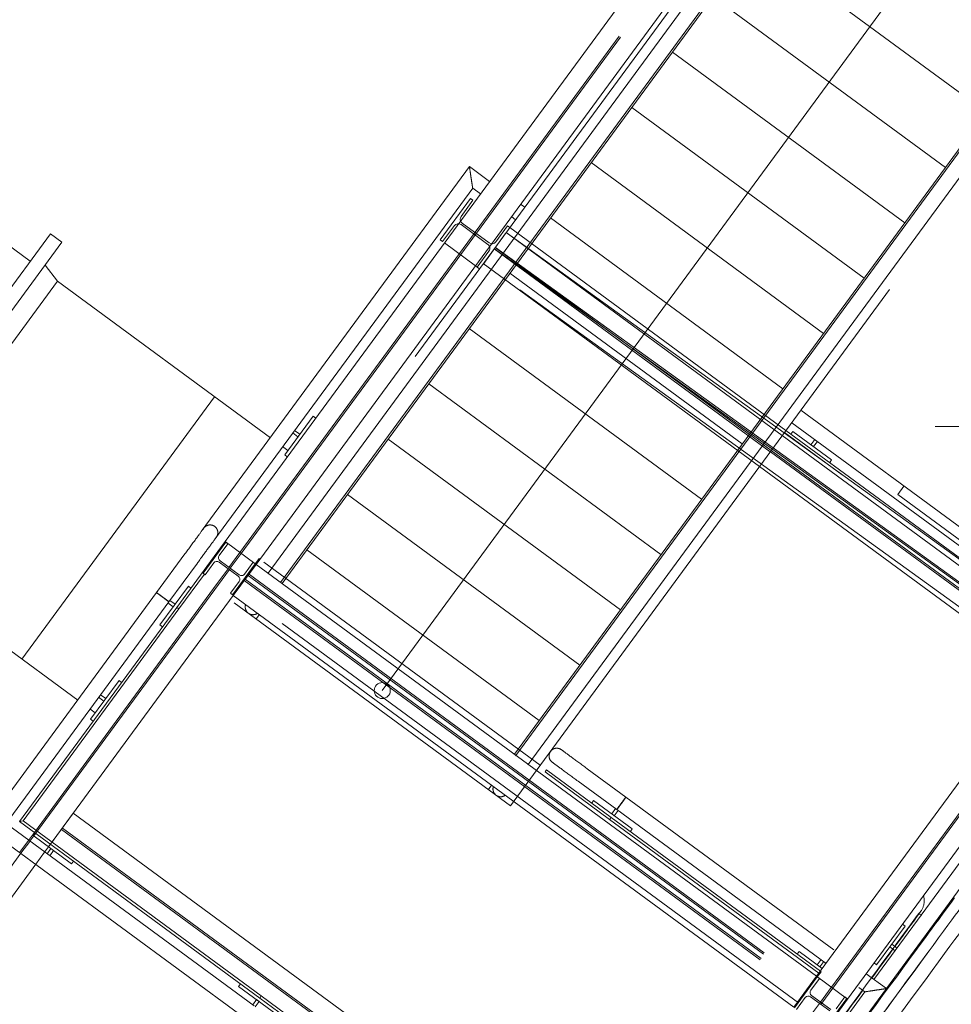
# Model space of a CAD drawing. Header units: metres. Extents: x 135583 to 135939, y 457896 to 458258.
# Tile 591 of 599: x 135743.24 to 135746.15, y 458203.13 to 458206.2. Entities that reach past the tile are written whole.
import ezdxf

# ---------------------------------------------------------------- set-up
doc = ezdxf.new("R2010")
doc.units = ezdxf.units.M
doc.linetypes.add('Hidden', pattern=[4, 2, -2])
doc.layers.add('NIEUWE INSTALLATIE', color=250, linetype='Continuous', lineweight=0)

msp = doc.modelspace()

# ---------------------------------------------------------------- linework, layer by layer
at = {"layer": 'NIEUWE INSTALLATIE'}
for p, q in [((135743.8778, 458204.5698), (135746.0962, 458207.5893)), ((135743.8778, 458204.5698), (135746.0962, 458207.5893)), ((135743.8778, 458204.5698), (135746.0962, 458207.5893)), ((135745.6423, 458206.7688), (135743.9745, 458204.4988)), ((135745.6423, 458206.7688), (135743.9745, 458204.4988)), ((135745.6423, 458206.7688), (135743.9745, 458204.4988)), ((135745.6441, 458206.6007), (135744.0559, 458204.439)), ((135745.5494, 458206.5633), (135744.0123, 458204.471)), ((135744.0512, 458204.4424), (135745.5883, 458206.5347)), ((135744.3689, 458204.1049), (135746.0863, 458206.4426)), ((135745.5287, 458206.4437), (135746.254, 458205.9108)), ((135745.4018, 458206.271), (135746.1271, 458205.7381)), ((135745.275, 458206.0983), (135746.0003, 458205.5654)), ((135744.7812, 458203.9061), (135746.3694, 458206.0678)), ((135746.3231, 458205.9949), (135744.7859, 458203.9026)), ((135744.8248, 458203.8741), (135746.362, 458205.9663)), ((135745.1481, 458205.9256), (135745.8734, 458205.3927)), ((135744.6408, 458205.7407), (135743.8068, 458204.6055)), ((135744.7039, 458205.6943), (135744.6408, 458205.7407)), ((135745.0212, 458205.7529), (135745.7465, 458205.22)), ((135743.846, 458204.5772), (135744.6511, 458205.6731)), ((135744.6511, 458205.6731), (135744.6753, 458205.6553)), ((135744.6446, 458205.6406), (135744.5499, 458205.5117)), ((135744.6152, 458205.5853), (135744.6519, 458205.6353)), ((135744.6519, 458205.6353), (135744.6446, 458205.6406)), ((135744.8135, 458205.6137), (135744.8006, 458205.6232)), ((135743.2696, 458205.4449), (135743.0955, 458205.5728)), ((135744.5572, 458205.5063), (135744.5939, 458205.5563)), ((135744.6148, 458205.5595), (135744.6986, 458205.4979)), ((135744.7022, 458205.5028), (135744.6184, 458205.5643)), ((135744.7599, 458205.5559), (135744.7232, 458205.506)), ((135744.7671, 458205.5506), (135744.7599, 458205.5559)), ((135744.772, 458205.5843), (135744.7849, 458205.5748)), ((135744.8944, 458205.5802), (135745.6196, 458205.0473)), ((135744.5499, 458205.5117), (135744.5572, 458205.5063)), ((135744.7018, 458205.477), (135744.6651, 458205.427)), ((135744.6651, 458205.427), (135744.6724, 458205.4217)), ((135744.7675, 458205.4075), (135745.4928, 458204.8747)), ((135745.7249, 458203.2128), (135747.3468, 458205.4204)), ((135745.7249, 458203.2128), (135747.3468, 458205.4204)), ((135745.7249, 458203.2128), (135747.3468, 458205.4204)), ((135743.0534, 458204.9734), (135743.3542, 458205.3827)), ((135744.0197, 458204.8938), (135743.3542, 458205.3827)), ((135747.4435, 458205.3494), (135745.8216, 458203.1417)), ((135747.4435, 458205.3494), (135745.8216, 458203.1417)), ((135747.4435, 458205.3494), (135745.8216, 458203.1417)), ((135744.6406, 458205.2348), (135745.3659, 458204.702)), ((135744.5137, 458205.0621), (135745.239, 458204.5293)), ((135746.551, 458204.3372), (135745.6758, 458204.9802)), ((135744.153, 458204.9613), (135744.0642, 458204.8404)), ((135744.161, 458204.9554), (135744.153, 458204.9613)), ((135745.6476, 458204.941), (135746.5224, 458204.2983)), ((135744.1115, 458204.9049), (135744.095, 458204.917)), ((135745.8046, 458204.7785), (135745.6247, 458204.9106)), ((135745.6294, 458204.9171), (135746.4917, 458204.2836)), ((135745.6509, 458204.9137), (135745.645, 458204.9057)), ((135745.7718, 458204.8249), (135745.6509, 458204.9137)), ((135746.0949, 458204.9293), (135746.4386, 458204.9293)), ((135744.0891, 458204.909), (135744.1056, 458204.8968)), ((135744.1056, 458204.8968), (135744.1115, 458204.9049)), ((135744.3869, 458204.8894), (135745.1122, 458204.3566)), ((135745.6176, 458204.901), (135746.4799, 458204.2675)), ((135745.6176, 458204.901), (135746.4799, 458204.2675)), ((135745.6176, 458204.901), (135746.4799, 458204.2675)), ((135745.6235, 458204.909), (135746.4905, 458204.2837)), ((135745.6235, 458204.909), (135746.4905, 458204.2837)), ((135745.6235, 458204.909), (135746.4905, 458204.2837)), ((135745.7195, 458204.8888), (135745.7073, 458204.8723)), ((135745.7154, 458204.8664), (135745.7275, 458204.8829)), ((135744.0741, 458204.8539), (135744.057, 458204.8664)), ((135745.7073, 458204.8723), (135745.7154, 458204.8664)), ((135744.0642, 458204.8404), (135744.0722, 458204.8345)), ((135745.7659, 458204.8169), (135745.7718, 458204.8249)), ((135746.4088, 458204.1707), (135745.5465, 458204.8043)), ((135746.4088, 458204.1707), (135745.5465, 458204.8043)), ((135746.4088, 458204.1707), (135745.5465, 458204.8043)), ((135744.26, 458204.7168), (135744.9853, 458204.1839)), ((135742.7527, 458204.564), (135743.4181, 458204.0751)), ((135743.7268, 458204.3643), (135743.8748, 458204.5658)), ((135743.8802, 458204.568), (135743.8092, 458204.4713)), ((135743.8597, 458204.5266), (135743.8867, 458204.5633)), ((135743.9745, 458204.4988), (135743.8778, 458204.5698)), ((135743.9745, 458204.4988), (135743.8778, 458204.5698)), ((135743.9745, 458204.4988), (135743.8778, 458204.5698)), ((135743.8867, 458204.5633), (135743.8802, 458204.568)), ((135744.1331, 458204.5441), (135744.8584, 458204.0112)), ((135743.6637, 458204.4107), (135743.7525, 458204.5316)), ((135743.9219, 458204.4661), (135743.8623, 458204.5099)), ((135743.7914, 458204.503), (135743.7026, 458204.3821)), ((135743.7914, 458204.503), (135743.7921, 458204.5038)), ((135743.8156, 458204.4666), (135743.8426, 458204.5033)), ((135743.8593, 458204.5058), (135743.919, 458204.462)), ((135743.901, 458204.4038), (135743.9721, 458204.5005)), ((135743.9035, 458204.4021), (135743.9745, 458204.4988)), ((135743.9656, 458204.5053), (135743.9387, 458204.4686)), ((135743.9721, 458204.5005), (135743.9656, 458204.5053)), ((135743.9745, 458204.4988), (135745.7249, 458203.2128)), ((135743.8132, 458204.4684), (135743.7333, 458204.3596)), ((135743.8092, 458204.4713), (135743.8156, 458204.4666)), ((135743.6743, 458204.3098), (135743.7632, 458204.4307)), ((135743.7632, 458204.4307), (135743.7712, 458204.4248)), ((135743.9215, 458204.4452), (135743.8946, 458204.4086)), ((135743.6637, 458204.4107), (135743.1265, 458203.6796)), ((135743.8946, 458204.4086), (135743.901, 458204.4038)), ((135745.6539, 458203.1161), (135743.9035, 458204.4021)), ((135743.1941, 458203.6899), (135743.7026, 458204.3821)), ((135743.7268, 458204.3643), (135743.2361, 458203.6963)), ((135743.2473, 458203.698), (135743.7333, 458204.3596)), ((135743.697, 458204.3863), (135743.7, 458204.384)), ((135743.7158, 458204.3662), (135743.6993, 458204.3784)), ((135743.7052, 458204.3864), (135743.7217, 458204.3743)), ((135743.7217, 458204.3743), (135743.7158, 458204.3662)), ((135743.7268, 458204.3643), (135743.7333, 458204.3596)), ((135743.7333, 458204.3596), (135743.7268, 458204.3643)), ((135743.9849, 458204.3423), (135743.9749, 458204.3287)), ((135743.6824, 458204.3039), (135743.6743, 458204.3098)), ((135746.6433, 458204.2095), (135745.9036, 458203.2026)), ((135745.943, 458203.1746), (135746.7109, 458204.2198)), ((135743.5469, 458204.1363), (135743.4581, 458204.0154)), ((135743.5549, 458204.1304), (135743.5469, 458204.1363)), ((135743.483, 458204.084), (135743.4995, 458204.0718)), ((135743.5054, 458204.0799), (135743.4889, 458204.092)), ((135743.4995, 458204.0718), (135743.5054, 458204.0799)), ((135743.4552, 458204.0478), (135743.4725, 458204.0351)), ((135743.4581, 458204.0154), (135743.4661, 458204.0095)), ((135744.7848, 458203.9012), (135744.7859, 458203.9026)), ((135744.8248, 458203.874), (135744.8241, 458203.8731)), ((135744.877, 458203.8507), (135744.8817, 458203.8571)), ((135745.0784, 458203.7027), (135744.877, 458203.8507)), ((135744.8817, 458203.8571), (135745.0832, 458203.7091)), ((135745.0087, 458203.861), (135745.0078, 458203.8616)), ((135745.0087, 458203.861), (135745.1295, 458203.7722)), ((135744.7002, 458203.7958), (135744.7102, 458203.8094)), ((135745.1009, 458203.7333), (135744.9801, 458203.8221)), ((135745.7786, 458203.2954), (135745.1296, 458203.7722)), ((135745.0227, 458203.7535), (135745.0287, 458203.7616)), ((135745.0287, 458203.7616), (135745.1495, 458203.6728)), ((135745.1081, 458203.743), (135745.1115, 458203.7477)), ((135745.1152, 458203.7527), (135745.1189, 458203.7578)), ((135745.0851, 458203.7201), (135745.0972, 458203.7367)), ((135745.0931, 458203.7142), (135745.0851, 458203.7201)), ((135745.1053, 458203.7307), (135745.0931, 458203.7142)), ((135745.101, 458203.7333), (135745.7545, 458203.2531)), ((135745.1029, 458203.7359), (135745.1051, 458203.7389)), ((135743.9686, 458203.1209), (135743.1941, 458203.6899)), ((135743.2473, 458203.698), (135743.2361, 458203.6963)), ((135743.2361, 458203.6963), (135743.9864, 458203.1451)), ((135743.9911, 458203.1516), (135743.2473, 458203.698)), ((135745.0784, 458203.7026), (135745.0832, 458203.7091)), ((135745.0832, 458203.7091), (135745.0784, 458203.7027)), ((135745.0784, 458203.7026), (135745.732, 458203.2225)), ((135745.7367, 458203.2289), (135745.0832, 458203.7091)), ((135743.1265, 458203.6796), (135743.94, 458203.082)), ((135743.2779, 458203.6532), (135743.2838, 458203.6612)), ((135743.3988, 458203.5644), (135743.2779, 458203.6532)), ((135745.1495, 458203.6728), (135745.1436, 458203.6647)), ((135743.3269, 458203.6172), (135743.3143, 458203.6001)), ((135743.3269, 458203.6172), (135743.3143, 458203.6001)), ((135743.3269, 458203.6172), (135743.3143, 458203.6001)), ((135743.3222, 458203.5952), (135743.3343, 458203.6117)), ((135743.3424, 458203.6058), (135743.3302, 458203.5893)), ((135743.3343, 458203.6117), (135743.3424, 458203.6058)), ((135743.2869, 458203.5628), (135743.1112, 458203.3237)), ((135743.2869, 458203.5628), (135743.1112, 458203.3237)), ((135743.2869, 458203.5628), (135743.1112, 458203.3237)), ((135743.4047, 458203.5724), (135743.3988, 458203.5644)), ((135746.0536, 458203.4035), (135746.043, 458203.4074)), ((135746.0487, 458203.4134), (135746.0481, 458203.4125)), ((135746.0013, 458203.3694), (135745.9932, 458203.3753)), ((135746.1028, 458203.3858), (135746.1002, 458203.3867)), ((135745.9125, 458203.2485), (135746.0013, 458203.3694)), ((135745.9598, 458203.313), (135745.9539, 458203.3049)), ((135745.9764, 458203.3008), (135745.9598, 458203.313)), ((135745.6648, 458203.2818), (135745.6707, 458203.2898)), ((135745.6707, 458203.2898), (135745.7427, 458203.237)), ((135745.9539, 458203.3049), (135745.9705, 458203.2928)), ((135745.7271, 458203.2484), (135745.7393, 458203.2649)), ((135745.7474, 458203.259), (135745.7352, 458203.2425)), ((135745.9044, 458203.2544), (135745.9125, 458203.2485)), ((135745.7352, 458203.2425), (135745.7271, 458203.2484)), ((135745.943, 458203.1746), (135745.8798, 458203.221)), ((135743.92, 458203.1815), (135743.9259, 458203.1895)), ((135745.7249, 458203.2128), (135745.6539, 458203.1161)), ((135745.7273, 458203.211), (135745.6563, 458203.1143)), ((135745.7068, 458203.1696), (135745.7338, 458203.2063)), ((135745.8216, 458203.1417), (135745.7249, 458203.2128)), ((135745.8216, 458203.1417), (135745.7249, 458203.2128)), ((135745.8216, 458203.1417), (135745.7249, 458203.2128)), ((135745.7338, 458203.2063), (135745.7273, 458203.211)), ((135744.0409, 458203.0926), (135743.92, 458203.1815)), ((135745.8755, 458203.1643), (135745.3669, 458202.4721)), ((135745.4058, 458202.4435), (135745.943, 458203.1746)), ((135745.857, 458203.1779), (135745.8755, 458203.1643)), ((135743.9642, 458203.1235), (135743.9764, 458203.14)), ((135743.9845, 458203.1341), (135743.9723, 458203.1175)), ((135743.9764, 458203.14), (135743.9845, 458203.1341)), ((135743.9863, 458203.1451), (135743.9911, 458203.1516)), ((135744.1878, 458202.9971), (135743.9863, 458203.1451)), ((135743.9911, 458203.1516), (135743.9864, 458203.1451)), ((135743.9911, 458203.1516), (135744.1926, 458203.0035)), ((135745.3427, 458202.4899), (135745.8216, 458203.1417)), ((135745.6627, 458203.1096), (135745.6897, 458203.1462)), ((135745.7064, 458203.1488), (135745.7661, 458203.105)), ((135745.769, 458203.109), (135745.7094, 458203.1528)), ((135745.7481, 458203.0468), (135745.8192, 458203.1435)), ((135745.8127, 458203.1483), (135745.7858, 458203.1116)), ((135745.8192, 458203.1435), (135745.8127, 458203.1483))]:
    msp.add_line(p, q, dxfattribs=at)
at = {"layer": 'NIEUWE INSTALLATIE', "linetype": 'Hidden'}
for p, q in [((135743.9241, 458204.5358), (135746.1425, 458207.5553)), ((135743.9241, 458204.5358), (135746.1425, 458207.5553)), ((135743.9241, 458204.5358), (135746.1425, 458207.5553)), ((135743.9282, 458204.5328), (135745.7578, 458207.0232)), ((135743.9282, 458204.5328), (135745.7578, 458207.0232)), ((135743.9282, 458204.5328), (135745.7578, 458207.0232)), ((135745.6552, 458206.7594), (135743.9064, 458204.379)), ((135744.7687, 458203.7455), (135746.4772, 458206.0711)), ((135744.6855, 458205.4377), (135744.7524, 458205.5304)), ((135744.6855, 458205.4377), (135744.7524, 458205.5304)), ((135744.6855, 458205.4377), (135744.7524, 458205.5304)), ((135744.6855, 458205.4377), (135744.7524, 458205.5304)), ((135744.7553, 458205.5345), (135745.6175, 458204.901)), ((135744.7553, 458205.5345), (135745.6175, 458204.901)), ((135744.7553, 458205.5345), (135745.6175, 458204.901)), ((135744.7553, 458205.5345), (135745.6175, 458204.901)), ((135744.7557, 458205.535), (135745.6235, 458204.9091)), ((135744.7557, 458205.535), (135745.6235, 458204.9091)), ((135744.7557, 458205.535), (135745.6235, 458204.9091)), ((135744.7557, 458205.535), (135745.6235, 458204.9091)), ((135745.6294, 458204.9171), (135744.7671, 458205.5506)), ((135745.6294, 458204.9171), (135744.7671, 458205.5506)), ((135744.5628, 458205.5022), (135744.6595, 458205.4311)), ((135744.5628, 458205.5022), (135744.6595, 458205.4311)), ((135744.5628, 458205.5022), (135744.6595, 458205.4311)), ((135744.5628, 458205.5022), (135744.6595, 458205.4311)), ((135744.7183, 458205.4841), (135745.5805, 458204.8506)), ((135744.7183, 458205.4841), (135745.5805, 458204.8506)), ((135744.7183, 458205.4841), (135745.5805, 458204.8506)), ((135744.7183, 458205.4841), (135745.5805, 458204.8506)), ((135744.7191, 458205.4843), (135745.1172, 458205.1972)), ((135744.7191, 458205.4843), (135745.1172, 458205.1972)), ((135744.7191, 458205.4843), (135745.1172, 458205.1972)), ((135744.7191, 458205.4843), (135745.1172, 458205.1972)), ((135744.7212, 458205.4881), (135745.5835, 458204.8547)), ((135744.7212, 458205.4881), (135745.5835, 458204.8547)), ((135744.7212, 458205.4881), (135745.5835, 458204.8547)), ((135744.7212, 458205.4881), (135745.5835, 458204.8547)), ((135744.722, 458205.4884), (135746.4568, 458204.237)), ((135744.722, 458205.4884), (135746.4568, 458204.237)), ((135744.722, 458205.4884), (135746.4568, 458204.237)), ((135744.722, 458205.4884), (135746.4568, 458204.237)), ((135745.5465, 458204.8043), (135744.6842, 458205.4378)), ((135745.5465, 458204.8043), (135744.6842, 458205.4378)), ((135745.5465, 458204.8043), (135744.6842, 458205.4378)), ((135745.5465, 458204.8043), (135744.6842, 458205.4378)), ((135746.4203, 458204.1863), (135744.6855, 458205.4377)), ((135746.4203, 458204.1863), (135744.6855, 458205.4377)), ((135746.4203, 458204.1863), (135744.6855, 458205.4377)), ((135746.4203, 458204.1863), (135744.6855, 458205.4377)), ((135744.6651, 458205.427), (135744.6595, 458205.4311)), ((135744.6651, 458205.427), (135744.6595, 458205.4311)), ((135745.7712, 458203.1788), (135747.3931, 458205.3864)), ((135745.7712, 458203.1788), (135747.3931, 458205.3864)), ((135745.7712, 458203.1788), (135747.3931, 458205.3864)), ((135745.7753, 458203.1758), (135747.3972, 458205.3834)), ((135745.7753, 458203.1758), (135747.3972, 458205.3834)), ((135745.7753, 458203.1758), (135747.3972, 458205.3834)), ((135745.1264, 458205.1906), (135746.4539, 458204.233)), ((135745.1264, 458205.1906), (135746.4539, 458204.233)), ((135745.1264, 458205.1906), (135746.4539, 458204.233)), ((135745.1264, 458205.1906), (135746.4539, 458204.233)), ((135743.8452, 458205.022), (135743.2437, 458204.2033)), ((135743.8452, 458205.022), (135743.2437, 458204.2033)), ((135745.5806, 458204.8506), (135746.4429, 458204.2171)), ((135745.5806, 458204.8506), (135746.4429, 458204.2171)), ((135745.5806, 458204.8506), (135746.4429, 458204.2171)), ((135745.5835, 458204.8546), (135746.4458, 458204.2211)), ((135745.5835, 458204.8546), (135746.4458, 458204.2211)), ((135745.5835, 458204.8546), (135746.4458, 458204.2211)), ((135745.9784, 458204.7165), (135745.9977, 458204.7427)), ((135745.9784, 458204.7165), (135745.9977, 458204.7427)), ((135746.6904, 458204.1934), (135745.9784, 458204.7165)), ((135746.6904, 458204.1934), (135745.9784, 458204.7165)), ((135743.8749, 458204.5658), (135743.8778, 458204.5698)), ((135743.8749, 458204.5658), (135743.8778, 458204.5698)), ((135743.8749, 458204.5658), (135743.8778, 458204.5698)), ((135743.8749, 458204.5658), (135743.8778, 458204.5698)), ((135743.8901, 458204.4894), (135743.9241, 458204.5358)), ((135743.8901, 458204.4894), (135743.9241, 458204.5358)), ((135743.8901, 458204.4894), (135743.9241, 458204.5358)), ((135743.8941, 458204.4865), (135743.9282, 458204.5328)), ((135743.8941, 458204.4865), (135743.9282, 458204.5328)), ((135743.8941, 458204.4865), (135743.9282, 458204.5328)), ((135743.9839, 458204.5167), (135743.9721, 458204.5006)), ((135743.9839, 458204.5167), (135743.9721, 458204.5006)), ((135743.9863, 458204.5149), (135743.9839, 458204.5167)), ((135743.9863, 458204.5149), (135743.9839, 458204.5167)), ((135743.8531, 458204.4391), (135743.8871, 458204.4854)), ((135743.8531, 458204.4391), (135743.8871, 458204.4854)), ((135743.8531, 458204.4391), (135743.8871, 458204.4854)), ((135743.8571, 458204.4361), (135743.8912, 458204.4824)), ((135743.8571, 458204.4361), (135743.8912, 458204.4824)), ((135743.8571, 458204.4361), (135743.8912, 458204.4824)), ((135743.8872, 458204.4854), (135743.8901, 458204.4894)), ((135743.8872, 458204.4854), (135743.8901, 458204.4894)), ((135743.8872, 458204.4854), (135743.8901, 458204.4894)), ((135743.8872, 458204.4854), (135743.8901, 458204.4894)), ((135743.8912, 458204.4825), (135743.8941, 458204.4864)), ((135743.8912, 458204.4825), (135743.8941, 458204.4864)), ((135743.8912, 458204.4825), (135743.8941, 458204.4864)), ((135743.8912, 458204.4825), (135743.8941, 458204.4864)), ((135744.8615, 458203.8719), (135743.9993, 458204.5054)), ((135744.8615, 458203.8719), (135743.9993, 458204.5054)), ((135743.8091, 458204.4714), (135743.8068, 458204.4731)), ((135743.8091, 458204.4714), (135743.8068, 458204.4731)), ((135743.9375, 458204.4484), (135745.6879, 458203.1624)), ((135743.9405, 458204.4524), (135745.6909, 458203.1665)), ((135743.9469, 458204.4663), (135745.7022, 458203.1768)), ((135743.9469, 458204.4663), (135745.7022, 458203.1768)), ((135743.9469, 458204.4663), (135745.7022, 458203.1768)), ((135743.9499, 458204.4703), (135745.7051, 458203.1808)), ((135743.9499, 458204.4703), (135745.7051, 458203.1808)), ((135743.9499, 458204.4703), (135745.7051, 458203.1808)), ((135743.2805, 458203.6513), (135743.8571, 458204.4361)), ((135743.2805, 458203.6513), (135743.8571, 458204.4361)), ((135743.2805, 458203.6513), (135743.8571, 458204.4361)), ((135743.2805, 458203.6513), (135743.8571, 458204.4361)), ((135743.2824, 458203.6623), (135743.8531, 458204.439)), ((135743.2824, 458203.6623), (135743.8531, 458204.439)), ((135743.2824, 458203.6623), (135743.8531, 458204.439)), ((135743.2824, 458203.6623), (135743.8531, 458204.439)), ((135745.6681, 458203.1304), (135743.9129, 458204.42)), ((135745.6681, 458203.1304), (135743.9129, 458204.42)), ((135745.6681, 458203.1304), (135743.9129, 458204.42)), ((135743.9034, 458204.402), (135743.3269, 458203.6173)), ((135743.9034, 458204.402), (135743.3269, 458203.6173)), ((135743.9034, 458204.402), (135743.3269, 458203.6173)), ((135743.9034, 458204.402), (135743.3269, 458203.6173)), ((135743.9064, 458204.379), (135744.7687, 458203.7455)), ((135743.3328, 458203.6253), (135743.4038, 458203.722)), ((135743.3328, 458203.6253), (135743.4038, 458203.722)), ((135743.3328, 458203.6253), (135743.4038, 458203.722)), ((135743.4038, 458203.722), (135745.1542, 458202.436)), ((135743.4038, 458203.722), (135745.1542, 458202.436)), ((135743.4038, 458203.722), (135745.1542, 458202.436)), ((135743.264, 458203.6372), (135743.2824, 458203.6623)), ((135743.264, 458203.6372), (135743.2824, 458203.6623)), ((135743.264, 458203.6372), (135743.2824, 458203.6623)), ((135743.268, 458203.6343), (135743.2805, 458203.6513)), ((135743.268, 458203.6343), (135743.2805, 458203.6513)), ((135743.268, 458203.6343), (135743.2805, 458203.6513)), ((135743.3668, 458203.6716), (135745.1172, 458202.3857)), ((135743.3668, 458203.6716), (135745.1172, 458202.3857)), ((135743.3668, 458203.6716), (135745.1172, 458202.3857)), ((135743.3698, 458203.6757), (135745.1202, 458202.3897)), ((135743.3698, 458203.6757), (135745.1202, 458202.3897)), ((135743.3698, 458203.6757), (135745.1202, 458202.3897)), ((135743.2365, 458203.5999), (135743.264, 458203.6372)), ((135743.2365, 458203.5999), (135743.264, 458203.6372)), ((135743.2365, 458203.5999), (135743.264, 458203.6372)), ((135743.2365, 458203.5999), (135743.264, 458203.6372)), ((135743.2406, 458203.5969), (135743.268, 458203.6342)), ((135743.2406, 458203.5969), (135743.268, 458203.6342)), ((135743.2406, 458203.5969), (135743.268, 458203.6342)), ((135743.2406, 458203.5969), (135743.268, 458203.6342)), ((135743.0649, 458203.3577), (135743.2405, 458203.5969)), ((135743.0649, 458203.3577), (135743.2405, 458203.5969)), ((135743.0649, 458203.3577), (135743.2405, 458203.5969)), ((135743.3142, 458203.6001), (135743.2869, 458203.5629)), ((135743.3142, 458203.6001), (135743.2869, 458203.5629)), ((135743.3142, 458203.6001), (135743.2869, 458203.5629)), ((135743.3142, 458203.6001), (135743.2869, 458203.5629)), ((135745.7273, 458203.2111), (135745.7392, 458203.2271)), ((135745.7273, 458203.2111), (135745.7392, 458203.2271)), ((135745.7392, 458203.2271), (135745.7368, 458203.2289)), ((135745.7392, 458203.2271), (135745.7368, 458203.2289)), ((135745.7372, 458203.1324), (135745.7706, 458203.1779)), ((135745.7372, 458203.1324), (135745.7706, 458203.1779)), ((135745.7412, 458203.1295), (135745.7753, 458203.1758)), ((135745.7412, 458203.1295), (135745.7753, 458203.1758)), ((135745.7706, 458203.1779), (135745.7712, 458203.1787)), ((135745.7706, 458203.1779), (135745.7712, 458203.1787)), ((135745.7706, 458203.1779), (135745.7712, 458203.1787)), ((135745.7706, 458203.1779), (135745.7712, 458203.1787)), ((135745.7002, 458203.082), (135745.7342, 458203.1284)), ((135745.7002, 458203.082), (135745.7342, 458203.1284)), ((135745.7343, 458203.1284), (135745.7372, 458203.1324)), ((135745.7343, 458203.1284), (135745.7372, 458203.1324)), ((135745.7343, 458203.1284), (135745.7372, 458203.1324)), ((135745.7343, 458203.1284), (135745.7372, 458203.1324)), ((135745.7383, 458203.1255), (135745.7412, 458203.1294)), ((135745.7383, 458203.1255), (135745.7412, 458203.1294)), ((135745.7383, 458203.1255), (135745.7412, 458203.1294)), ((135745.7383, 458203.1255), (135745.7412, 458203.1294))]:
    msp.add_line(p, q, dxfattribs=at)
at = {"layer": 'NIEUWE INSTALLATIE', "extrusion": (0, 0, -1)}
for p, q in [((135742.6047, 458204.5399), (135743.3329, 458205.5311)), ((135743.3684, 458205.5051), (135743.3329, 458205.5311)), ((135742.6401, 458204.5139), (135743.3684, 458205.5051)), ((135743.3542, 458205.3827), (135743.3157, 458205.4334)), ((135742.7527, 458204.564), (135743.3542, 458205.3827))]:
    msp.add_line(p, q, dxfattribs=at)
at = {"layer": 'NIEUWE INSTALLATIE', "flags": 128}
for points in [[(135743.7525, 458204.5316), (135743.7549, 458204.5348), (135743.7573, 458204.538), (135743.7596, 458204.5412), (135743.762, 458204.5444), (135743.7643, 458204.5476), (135743.7666, 458204.5507), (135743.7689, 458204.5538), (135743.7711, 458204.5569), (135743.7734, 458204.56), (135743.7756, 458204.563), (135743.7777, 458204.5659), (135743.7799, 458204.5688), (135743.7819, 458204.5716), (135743.784, 458204.5744), (135743.786, 458204.5771), (135743.7879, 458204.5797), (135743.7898, 458204.5822), (135743.7916, 458204.5847), (135743.7933, 458204.5871), (135743.795, 458204.5894), (135743.7966, 458204.5916), (135743.7982, 458204.5937), (135743.7996, 458204.5957), (135743.801, 458204.5976), (135743.8023, 458204.5994), (135743.8036, 458204.6011), (135743.8047, 458204.6026), (135743.8058, 458204.6041), (135743.8068, 458204.6055), (135743.8077, 458204.6067), (135743.8085, 458204.6078), (135743.8092, 458204.6088), (135743.8099, 458204.6096), (135743.8104, 458204.6104), (135743.8109, 458204.611), (135743.8112, 458204.6115), (135743.8115, 458204.6118), (135743.8117, 458204.6121), (135743.8117, 458204.6122)], [(135743.8117, 458204.6122), (135743.8117, 458204.6121), (135743.8115, 458204.6119), (135743.8113, 458204.6116), (135743.811, 458204.6111), (135743.8105, 458204.6106), (135743.81, 458204.6099), (135743.8094, 458204.609), (135743.8087, 458204.6081), (135743.8079, 458204.607), (135743.8077, 458204.6067)], [(135743.8455, 458204.6173), (135743.8447, 458204.6179), (135743.8439, 458204.6184), (135743.8431, 458204.6189), (135743.8422, 458204.6194), (135743.8413, 458204.6198), (135743.8405, 458204.6202), (135743.8396, 458204.6205), (135743.8386, 458204.6208), (135743.8377, 458204.6211), (135743.8368, 458204.6214), (135743.8358, 458204.6216), (135743.8349, 458204.6217), (135743.8339, 458204.6219), (135743.833, 458204.6219), (135743.832, 458204.622), (135743.831, 458204.622), (135743.8301, 458204.622), (135743.8291, 458204.6219), (135743.8281, 458204.6218), (135743.8272, 458204.6217), (135743.8262, 458204.6215), (135743.8253, 458204.6213), (135743.8244, 458204.621), (135743.8234, 458204.6207), (135743.8225, 458204.6204), (135743.8216, 458204.62), (135743.8208, 458204.6196), (135743.8199, 458204.6192), (135743.8191, 458204.6187), (135743.8182, 458204.6182), (135743.8174, 458204.6177), (135743.8166, 458204.6171), (135743.8159, 458204.6165), (135743.8152, 458204.6159), (135743.8144, 458204.6153), (135743.8138, 458204.6146), (135743.8131, 458204.6139), (135743.8125, 458204.6131), (135743.8119, 458204.6124), (135743.8117, 458204.6122)], [(135743.8507, 458204.5836), (135743.8512, 458204.5844), (135743.8517, 458204.5852), (135743.8522, 458204.586), (135743.8527, 458204.5868), (135743.8531, 458204.5877), (135743.8535, 458204.5886), (135743.8538, 458204.5895), (135743.8542, 458204.5904), (135743.8544, 458204.5913), (135743.8547, 458204.5923), (135743.8549, 458204.5932), (135743.8551, 458204.5942), (135743.8552, 458204.5951), (135743.8553, 458204.5961), (135743.8553, 458204.5971), (135743.8553, 458204.598), (135743.8553, 458204.599), (135743.8553, 458204.5999), (135743.8551, 458204.6009), (135743.855, 458204.6019), (135743.8548, 458204.6028), (135743.8546, 458204.6038), (135743.8544, 458204.6047), (135743.8541, 458204.6056), (135743.8537, 458204.6065), (135743.8534, 458204.6074), (135743.853, 458204.6083), (135743.8525, 458204.6092), (135743.8521, 458204.61), (135743.8516, 458204.6108), (135743.851, 458204.6116), (135743.8505, 458204.6124), (135743.8499, 458204.6132), (135743.8492, 458204.6139), (135743.8486, 458204.6146), (135743.8479, 458204.6153), (135743.8472, 458204.6159), (135743.8465, 458204.6166), (135743.8457, 458204.6172), (135743.8455, 458204.6173)], [(135743.8507, 458204.5836), (135743.8506, 458204.5835), (135743.8505, 458204.5833), (135743.8502, 458204.583), (135743.8499, 458204.5825), (135743.8495, 458204.582), (135743.849, 458204.5813), (135743.8483, 458204.5804), (135743.8476, 458204.5795), (135743.8469, 458204.5784), (135743.846, 458204.5772), (135743.845, 458204.5759), (135743.844, 458204.5745), (135743.8428, 458204.5729), (135743.8416, 458204.5713), (135743.8403, 458204.5695), (135743.8389, 458204.5676), (135743.8375, 458204.5656), (135743.836, 458204.5636), (135743.8344, 458204.5614), (135743.8327, 458204.5591), (135743.831, 458204.5568), (135743.8292, 458204.5543), (135743.8273, 458204.5518), (135743.8254, 458204.5492), (135743.8234, 458204.5465), (135743.8214, 458204.5438), (135743.8194, 458204.541), (135743.8172, 458204.5381), (135743.8151, 458204.5352), (135743.8129, 458204.5322), (135743.8107, 458204.5292), (135743.8084, 458204.5261), (135743.8061, 458204.523), (135743.8038, 458204.5198), (135743.8015, 458204.5167), (135743.7992, 458204.5135), (135743.7968, 458204.5103), (135743.7945, 458204.5071), (135743.7921, 458204.5038), (135743.7914, 458204.503)], [(135743.8469, 458204.5784), (135743.8474, 458204.5792), (135743.8482, 458204.5802), (135743.8488, 458204.581), (135743.8493, 458204.5818), (135743.8498, 458204.5824), (135743.8501, 458204.5829), (135743.8504, 458204.5832), (135743.8506, 458204.5835), (135743.8507, 458204.5836)], [(135743.9495, 458204.3473), (135743.9492, 458204.3476), (135743.9485, 458204.3483), (135743.9478, 458204.349), (135743.9471, 458204.3497), (135743.9465, 458204.3504), (135743.9459, 458204.3511), (135743.9453, 458204.3519), (135743.9448, 458204.3527), (135743.9442, 458204.3535), (135743.9438, 458204.3544), (135743.9433, 458204.3552), (135743.9429, 458204.3561), (135743.9425, 458204.357), (135743.9422, 458204.3579), (135743.9419, 458204.3588), (135743.9416, 458204.3597), (135743.9414, 458204.3607), (135743.9412, 458204.3616), (135743.9411, 458204.3626), (135743.941, 458204.3635), (135743.9409, 458204.3645), (135743.9408, 458204.3655), (135743.9408, 458204.3664), (135743.9409, 458204.3674), (135743.941, 458204.3684), (135743.9411, 458204.3693), (135743.9412, 458204.3703), (135743.9414, 458204.3712), (135743.9417, 458204.3722), (135743.9419, 458204.3731), (135743.9422, 458204.374)], [(135743.979, 458204.3462), (135743.9782, 458204.3457), (135743.9773, 458204.3451), (135743.9765, 458204.3447), (135743.9756, 458204.3442), (135743.9748, 458204.3438), (135743.9739, 458204.3434), (135743.973, 458204.3431), (135743.9721, 458204.3428), (135743.9711, 458204.3425), (135743.9702, 458204.3423), (135743.9692, 458204.3421), (135743.9683, 458204.342), (135743.9673, 458204.3419), (135743.9664, 458204.3418), (135743.9654, 458204.3417), (135743.9644, 458204.3417), (135743.9635, 458204.3418), (135743.9625, 458204.3419), (135743.9616, 458204.342), (135743.9606, 458204.3421), (135743.9597, 458204.3423), (135743.9587, 458204.3426), (135743.9578, 458204.3428), (135743.9569, 458204.3431), (135743.956, 458204.3435), (135743.9551, 458204.3439), (135743.9542, 458204.3443), (135743.9534, 458204.3447), (135743.9525, 458204.3452), (135743.9519, 458204.3456)], [(135744.8943, 458203.9151), (135744.8937, 458203.9143), (135744.8932, 458203.9135), (135744.8927, 458203.9126), (135744.8923, 458203.9118), (135744.8919, 458203.9109), (135744.8915, 458203.91), (135744.8911, 458203.9091), (135744.8908, 458203.9082), (135744.8905, 458203.9073), (135744.8903, 458203.9063), (135744.8901, 458203.9054), (135744.8899, 458203.9045), (135744.8898, 458203.9035), (135744.8897, 458203.9025), (135744.8896, 458203.9016), (135744.8896, 458203.9006), (135744.8896, 458203.8996), (135744.8897, 458203.8987), (135744.8898, 458203.8977), (135744.8899, 458203.8968), (135744.8901, 458203.8958), (135744.8903, 458203.8949), (135744.8906, 458203.8939), (135744.8909, 458203.893), (135744.8912, 458203.8921), (135744.8916, 458203.8912), (135744.892, 458203.8903), (135744.8924, 458203.8895), (135744.8929, 458203.8886), (135744.8934, 458203.8878), (135744.8939, 458203.887), (135744.8945, 458203.8862), (135744.8951, 458203.8855), (135744.8957, 458203.8847), (135744.8964, 458203.884), (135744.8971, 458203.8833), (135744.8978, 458203.8827), (135744.8985, 458203.882), (135744.8993, 458203.8814), (135744.8995, 458203.8813)], [(135744.9281, 458203.9202), (135744.9273, 458203.9208), (135744.9265, 458203.9213), (135744.9256, 458203.9218), (135744.9248, 458203.9222), (135744.9239, 458203.9227), (135744.923, 458203.9231), (135744.9221, 458203.9234), (135744.9212, 458203.9237), (135744.9203, 458203.924), (135744.9194, 458203.9242), (135744.9184, 458203.9245), (135744.9175, 458203.9246), (135744.9165, 458203.9247), (135744.9155, 458203.9248), (135744.9146, 458203.9249), (135744.9136, 458203.9249), (135744.9126, 458203.9249), (135744.9117, 458203.9248), (135744.9107, 458203.9247), (135744.9098, 458203.9246), (135744.9088, 458203.9244), (135744.9079, 458203.9242), (135744.9069, 458203.9239), (135744.906, 458203.9236), (135744.9051, 458203.9233), (135744.9042, 458203.9229), (135744.9033, 458203.9225), (135744.9025, 458203.9221), (135744.9016, 458203.9216), (135744.9008, 458203.9211), (135744.9, 458203.9206), (135744.8992, 458203.92), (135744.8985, 458203.9194), (135744.8977, 458203.9188), (135744.897, 458203.9182), (135744.8963, 458203.9175), (135744.8957, 458203.9168), (135744.8951, 458203.916), (135744.8945, 458203.9153), (135744.8943, 458203.9151)], [(135744.9332, 458203.9164), (135744.9324, 458203.917), (135744.9314, 458203.9177), (135744.9306, 458203.9184), (135744.9298, 458203.9189), (135744.9292, 458203.9194), (135744.9288, 458203.9197), (135744.9284, 458203.92), (135744.9282, 458203.9201), (135744.9281, 458203.9202)], [(135744.9281, 458203.9202), (135744.9281, 458203.9202), (135744.9283, 458203.92), (135744.9286, 458203.9198), (135744.9291, 458203.9195), (135744.9297, 458203.919), (135744.9304, 458203.9185), (135744.9312, 458203.9179), (135744.9322, 458203.9172), (135744.9332, 458203.9164), (135744.9344, 458203.9155), (135744.9357, 458203.9146), (135744.9372, 458203.9135), (135744.9387, 458203.9124), (135744.9404, 458203.9112), (135744.9421, 458203.9099), (135744.944, 458203.9085), (135744.946, 458203.907), (135744.9481, 458203.9055), (135744.9502, 458203.9039), (135744.9525, 458203.9023), (135744.9549, 458203.9005), (135744.9573, 458203.8987), (135744.9598, 458203.8969), (135744.9624, 458203.895), (135744.9651, 458203.893), (135744.9679, 458203.891), (135744.9707, 458203.8889), (135744.9735, 458203.8868), (135744.9765, 458203.8847), (135744.9795, 458203.8825), (135744.9825, 458203.8802), (135744.9855, 458203.878), (135744.9887, 458203.8757), (135744.9918, 458203.8734), (135744.995, 458203.8711), (135744.9981, 458203.8687), (135745.0013, 458203.8664), (135745.0046, 458203.864), (135745.0078, 458203.8616), (135745.0087, 458203.861)], [(135744.8995, 458203.8813), (135744.8995, 458203.8812), (135744.8997, 458203.8811), (135744.9, 458203.8809), (135744.9005, 458203.8805), (135744.9011, 458203.8801), (135744.9018, 458203.8796), (135744.9026, 458203.879), (135744.9036, 458203.8783), (135744.9046, 458203.8775), (135744.9049, 458203.8773)], [(135744.9801, 458203.8221), (135744.9768, 458203.8245), (135744.9736, 458203.8268), (135744.9704, 458203.8292), (135744.9672, 458203.8315), (135744.964, 458203.8338), (135744.9609, 458203.8362), (135744.9578, 458203.8384), (135744.9547, 458203.8407), (135744.9517, 458203.8429), (135744.9487, 458203.8451), (135744.9457, 458203.8473), (135744.9428, 458203.8494), (135744.94, 458203.8515), (135744.9372, 458203.8535), (135744.9346, 458203.8555), (135744.9319, 458203.8574), (135744.9294, 458203.8593), (135744.9269, 458203.8611), (135744.9245, 458203.8629), (135744.9222, 458203.8646), (135744.92, 458203.8662), (135744.9179, 458203.8677), (135744.9159, 458203.8692), (135744.914, 458203.8706), (135744.9122, 458203.8719), (135744.9106, 458203.8731), (135744.909, 458203.8743), (135744.9075, 458203.8754), (135744.9062, 458203.8764), (135744.9049, 458203.8773), (135744.9038, 458203.8781), (135744.9029, 458203.8788), (135744.902, 458203.8794), (135744.9013, 458203.88), (135744.9006, 458203.8804), (135744.9002, 458203.8808), (135744.8998, 458203.881), (135744.8996, 458203.8812), (135744.8995, 458203.8813)], [(135744.7232, 458203.779), (135744.7228, 458203.7792), (135744.7221, 458203.7799), (135744.7214, 458203.7806), (135744.7208, 458203.7813), (135744.7201, 458203.782), (135744.7195, 458203.7828), (135744.7189, 458203.7835), (135744.7184, 458203.7843), (135744.7179, 458203.7851), (135744.7174, 458203.786), (135744.717, 458203.7868), (135744.7166, 458203.7877), (135744.7162, 458203.7886), (135744.7158, 458203.7895), (135744.7155, 458203.7904), (135744.7153, 458203.7914), (135744.7151, 458203.7923), (135744.7149, 458203.7932), (135744.7147, 458203.7942), (135744.7146, 458203.7952), (135744.7145, 458203.7961), (135744.7145, 458203.7971), (135744.7145, 458203.7981), (135744.7145, 458203.799), (135744.7146, 458203.8), (135744.7147, 458203.8009), (135744.7149, 458203.8019), (135744.7151, 458203.8028), (135744.7153, 458203.8038), (135744.7156, 458203.8047), (135744.7159, 458203.8056)], [(135744.7526, 458203.7778), (135744.7518, 458203.7773), (135744.751, 458203.7768), (135744.7502, 458203.7763), (135744.7493, 458203.7758), (135744.7484, 458203.7754), (135744.7475, 458203.7751), (135744.7466, 458203.7747), (135744.7457, 458203.7744), (135744.7448, 458203.7741), (135744.7438, 458203.7739), (135744.7429, 458203.7737), (135744.7419, 458203.7736), (135744.741, 458203.7735), (135744.74, 458203.7734), (135744.7391, 458203.7734), (135744.7381, 458203.7734), (135744.7371, 458203.7734), (135744.7362, 458203.7735), (135744.7352, 458203.7736), (135744.7342, 458203.7738), (135744.7333, 458203.774), (135744.7324, 458203.7742), (135744.7314, 458203.7745), (135744.7305, 458203.7748), (135744.7296, 458203.7751), (135744.7287, 458203.7755), (135744.7279, 458203.7759), (135744.727, 458203.7763), (135744.7262, 458203.7768), (135744.7256, 458203.7772)], [(135746.0585, 458203.4657), (135746.0592, 458203.4636), (135746.0597, 458203.4614), (135746.0602, 458203.4592), (135746.0606, 458203.457), (135746.0609, 458203.4548), (135746.0611, 458203.4525), (135746.0612, 458203.4503), (135746.0612, 458203.4481), (135746.0611, 458203.4458), (135746.0609, 458203.4436), (135746.0607, 458203.4414), (135746.0604, 458203.4391), (135746.0599, 458203.4369), (135746.0594, 458203.4348), (135746.0588, 458203.4326), (135746.0581, 458203.4305), (135746.0573, 458203.4284), (135746.0565, 458203.4263), (135746.0555, 458203.4242), (135746.0545, 458203.4222), (135746.0534, 458203.4203), (135746.0523, 458203.4184), (135746.051, 458203.4165), (135746.0497, 458203.4147), (135746.0483, 458203.413)], [(135745.9696, 458203.3057), (135745.9777, 458203.3168), (135745.9855, 458203.3273), (135745.9928, 458203.3373), (135745.9998, 458203.3468), (135746.0063, 458203.3557), (135746.0124, 458203.364), (135746.0181, 458203.3718), (135746.0234, 458203.3789), (135746.0282, 458203.3855), (135746.0325, 458203.3914), (135746.0364, 458203.3967), (135746.0398, 458203.4013), (135746.0428, 458203.4053), (135746.0452, 458203.4087), (135746.0472, 458203.4113), (135746.0481, 458203.4125)], [(135746.0483, 458203.413), (135746.0468, 458203.4113), (135746.0453, 458203.4096), (135746.0437, 458203.408), (135746.043, 458203.4074)], [(135746.0487, 458203.4134), (135746.0497, 458203.4147), (135746.0502, 458203.4154), (135746.0503, 458203.4155)], [(135746.0503, 458203.4155), (135746.05, 458203.4152), (135746.0493, 458203.4142)], [(135745.8972, 458203.2072), (135745.9034, 458203.2156), (135745.9138, 458203.2297), (135745.9239, 458203.2434), (135745.9337, 458203.2568), (135745.9431, 458203.2697), (135745.9523, 458203.2822), (135745.9611, 458203.2942), (135745.962, 458203.2954)], [(135745.703, 458202.9428), (135745.7152, 458202.9594), (135745.7275, 458202.9761), (135745.7397, 458202.9928), (135745.752, 458203.0095), (135745.7643, 458203.0263), (135745.7765, 458203.0429), (135745.7887, 458203.0595), (135745.8008, 458203.076), (135745.8129, 458203.0924), (135745.8248, 458203.1086), (135745.8365, 458203.1246), (135745.8482, 458203.1404), (135745.8596, 458203.156), (135745.8696, 458203.1696)]]:
    msp.add_lwpolyline(points, dxfattribs=at)
at = {"layer": 'NIEUWE INSTALLATIE'}
for centre, major_axis, ratio, start_param, end_param in [((135744.6059, 458205.5474), (-0.0078, 0.0128), 1, 5.105088, 6.675884), ((135744.6273, 458205.5764), (-0.0056, 0.0139), 1, 0.553574, 2.124371), ((135744.6898, 458205.4858), (-0.015, 0.0012), 1, 2.588018, 4.158815), ((135744.7111, 458205.5148), (-0.015, 0.0012), 1, 1.017222, 2.588018), ((135743.8694, 458204.5195), (-0.00967, 0.0071), 1, 0, 1.570796), ((135743.8522, 458204.4962), (-0.00967, 0.0071), 1, 4.712389, 6.283185), ((135743.9119, 458204.4524), (-0.00967, 0.0071), 1, 3.141593, 4.712389), ((135743.929, 458204.4757), (-0.0119, -0.0018), 1, 0.785398, 2.356195), ((135743.6831, 458204.3964), (-0.0195, 0.0143), 0.000001, 3.449333, 9.686577), ((135743.6831, 458204.3964), (0.0195, -0.0143), 0.000001, 3.926991, 4.965651), ((135743.6831, 458204.3964), (-0.0195, 0.0143), 0.000001, 1.836215, 2.84459), ((135743.6831, 458204.3964), (-0.0195, 0.0143), 0.000001, 2.098435, 3.012713), ((135745.1153, 458203.7528), (0.0143, 0.0195), 0.000001, 3.926991, 9.424778), ((135745.1153, 458203.7528), (0.0143, 0.0195), 0.000001, 4.459127, 5.497787), ((135745.7913, 458202.9619), (-0.3641, -0.4956), 0.000001, 0.785398, 3.926991), ((135745.8187, 458202.9417), (-0.3641, -0.4956), 0.000001, 0.785398, 3.141593), ((135745.7422, 458202.998), (-0.3008, -0.4094), 0.000001, 1.757469, 3.328264), ((135745.7422, 458202.998), (-0.3008, -0.4094), 0.000001, 2.691751, 3.839255), ((135745.8542, 458202.9157), (-0.3641, -0.4956), 0.000001, 0.785398, 3.141593), ((135745.8187, 458202.9417), (-0.3641, -0.4956), 0.000001, 3.926991, 6.283185), ((135745.7422, 458202.998), (-0.3008, -0.4094), 0.000001, 2.268712, 2.350886), ((135745.7165, 458203.1625), (-0.00967, 0.0071), 1, 0, 1.570796), ((135745.6993, 458203.1391), (-0.00967, 0.0071), 1, 4.712389, 6.283185)]:
    msp.add_ellipse(centre, major_axis=major_axis, ratio=ratio, start_param=start_param, end_param=end_param, dxfattribs=at)
at = {"layer": 'NIEUWE INSTALLATIE', "extrusion": (0, 0, -1)}
for centre, major_axis, ratio, start_param, end_param in [((135743.6832, 458204.3964), (-0.0195, 0.0143), 0.000001, 0, 5.063268), ((135743.6832, 458204.3964), (-0.0195, 0.0143), 0.000001, 0, 3.926991), ((135743.6832, 458204.3964), (0.0195, -0.0143), 0.000001, 2.490222, 2.617994), ((135743.6832, 458204.3964), (-0.0195, 0.0143), 0.000001, 5.331155, 5.497787), ((135743.6832, 458204.3964), (-0.0195, 0.0143), 0.000001, 5.067619, 5.327869), ((135743.6832, 458204.3964), (-0.0133, 0.0202), 1, 2.577116, 2.712123), ((135745.1152, 458203.7527), (-0.0143, -0.0195), 0.000001, 4.072259, 10.205354), ((135745.1152, 458203.7527), (-0.0143, -0.0195), 0.000001, 4.539184, 10.467936), ((135745.1152, 458203.7527), (0.0143, 0.0195), 0.000001, 3.926991, 6.283185), ((135745.1152, 458203.7527), (-0.0143, -0.0195), 0.000001, 1.836215, 2.308761), ((135745.1152, 458203.7527), (0.0227, -0.0082), 1, 2.049606, 2.067769)]:
    msp.add_ellipse(centre, major_axis=major_axis, ratio=ratio, start_param=start_param, end_param=end_param, dxfattribs=at)
at = {"layer": 'NIEUWE INSTALLATIE'}
for centre, major_axis, ratio in [((135744.3689, 458204.1049), (-0.0232, -0.0094), 1), ((135745.1153, 458203.7528), (0.0143, 0.0195), 0.000001)]:
    msp.add_ellipse(centre, major_axis=major_axis, ratio=ratio, dxfattribs=at)
for points, knots in [([(135744.6511, 458205.6731), (135744.6511, 458205.6731), (135744.651, 458205.6737), (135744.6507, 458205.6756), (135744.6504, 458205.6776), (135744.6501, 458205.6796), (135744.6498, 458205.6815), (135744.6495, 458205.6835), (135744.6491, 458205.6863), (135744.6486, 458205.6894), (135744.6482, 458205.6919), (135744.6479, 458205.694), (135744.6476, 458205.696), (135744.6473, 458205.6981), (135744.6469, 458205.7003), (135744.6466, 458205.7025), (135744.6463, 458205.7047), (135744.6459, 458205.7069), (135744.6456, 458205.7091), (135744.6453, 458205.7113), (135744.6449, 458205.7135), (135744.6446, 458205.7156), (135744.6443, 458205.7177), (135744.644, 458205.7198), (135744.6437, 458205.7218), (135744.6434, 458205.7238), (135744.6431, 458205.7257), (135744.6427, 458205.7281), (135744.6424, 458205.7303), (135744.642, 458205.7323), (135744.6418, 458205.7342), (135744.6415, 458205.7362), (135744.6411, 458205.7382), (135744.6409, 458205.7401), (135744.6408, 458205.7406), (135744.6408, 458205.7407)], [0, 0, 0, 0, 0.083333, 0.125, 0.166667, 0.208333, 0.229167, 0.25, 0.291667, 0.333333, 0.354167, 0.375, 0.395833, 0.416667, 0.4375, 0.458333, 0.479167, 0.5, 0.520833, 0.541667, 0.5625, 0.583333, 0.604167, 0.625, 0.645833, 0.666667, 0.6875, 0.708333, 0.75, 0.770833, 0.791667, 0.833333, 0.875, 0.916667, 1, 1, 1, 1]), ([(135745.8755, 458203.1643), (135745.8755, 458203.1643), (135745.876, 458203.1644), (135745.8779, 458203.1647), (135745.8799, 458203.165), (135745.8819, 458203.1653), (135745.8838, 458203.1656), (135745.8858, 458203.1659), (135745.888, 458203.1662), (135745.8905, 458203.1666), (135745.8923, 458203.1669), (135745.8943, 458203.1672), (135745.8963, 458203.1675), (135745.8984, 458203.1678), (135745.9005, 458203.1681), (135745.9026, 458203.1684), (135745.9048, 458203.1688), (135745.907, 458203.1691), (135745.9092, 458203.1695), (135745.9114, 458203.1698), (135745.9136, 458203.1701), (135745.9158, 458203.1705), (135745.918, 458203.1708), (135745.9201, 458203.1711), (135745.9221, 458203.1714), (135745.9242, 458203.1717), (135745.9261, 458203.172), (135745.928, 458203.1723), (135745.9304, 458203.1727), (135745.9326, 458203.173), (135745.9346, 458203.1733), (135745.9365, 458203.1736), (135745.9385, 458203.1739), (135745.9405, 458203.1742), (135745.9424, 458203.1745), (135745.943, 458203.1746), (135745.943, 458203.1746)], [-1, -1, -1, -1, -0.916667, -0.875, -0.833333, -0.791667, -0.770833, -0.75, -0.708333, -0.6875, -0.666667, -0.645833, -0.625, -0.604167, -0.583333, -0.5625, -0.541667, -0.520833, -0.5, -0.479167, -0.458333, -0.4375, -0.416667, -0.395833, -0.375, -0.354167, -0.333333, -0.3125, -0.291667, -0.25, -0.229167, -0.208333, -0.166667, -0.125, -0.083333, 0, 0, 0, 0])]:
    msp.add_open_spline(points, degree=3, knots=knots, dxfattribs=at)
for points in [[(135743.6637, 458204.4107), (135743.6645, 458204.4118), (135743.6654, 458204.4128), (135743.6664, 458204.4138)], [(135743.7048, 458204.3856), (135743.7042, 458204.3843), (135743.7034, 458204.3832), (135743.7026, 458204.3821)], [(135745.1255, 458203.7746), (135745.1261, 458203.7743), (135745.1266, 458203.774), (135745.1271, 458203.7737)], [(135745.1295, 458203.7722), (135745.1284, 458203.773), (135745.1273, 458203.7737), (135745.1261, 458203.7743)], [(135745.0987, 458203.7351), (135745.0983, 458203.7355), (135745.0979, 458203.7359), (135745.0975, 458203.7364)], [(135745.0979, 458203.736), (135745.0988, 458203.735), (135745.0999, 458203.7341), (135745.1009, 458203.7333)]]:
    msp.add_open_spline(points, degree=3, dxfattribs=at)

doc.saveas('drawing.dxf')
